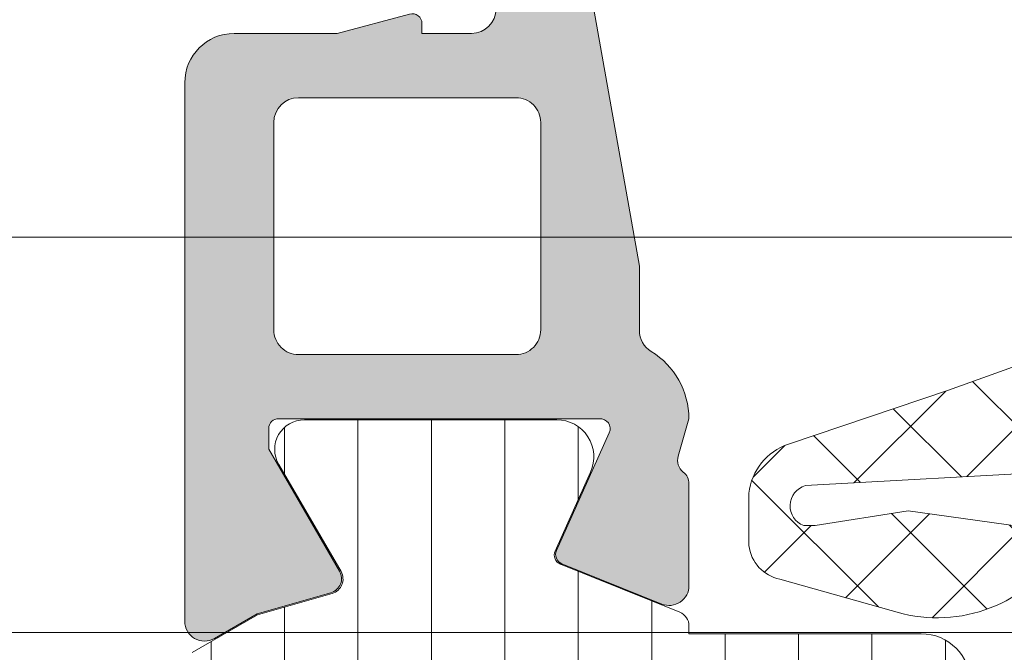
# Model space of a CAD drawing. Header units: millimetres. Extents: x 213386 to 506888, y 183055 to 450952.
# Tile 734 of 1056: x 381215 to 381235, y 342637 to 342650. Entities that reach past the tile are written whole.
import ezdxf

# ---------------------------------------------------------------- set-up
doc = ezdxf.new("R2010")
doc.units = ezdxf.units.MM
doc.layers.add('FASÁDA DETAILNÍ', color=255, linetype='Continuous', lineweight=0)
doc.layers.add('NOVA', color=255, linetype='Continuous', lineweight=0)

# ---------------------------------------------------------------- blocks, each defined once
blk = doc.blocks.new('A$C69D17D4D')
at = {"layer": 'FASÁDA DETAILNÍ'}
h = blk.add_hatch(dxfattribs=at)
h.set_pattern_fill('ANSI37', color=256, scale=0.625, angle=270, style=0)
h.set_pattern_definition([(315, (-16742.49474955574, 24904.81811234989), (1.403165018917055, 1.403165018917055), []), (44.99999999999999, (-16742.49474955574, 24904.81811234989), (-1.403165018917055, 1.403165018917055), [])])
edge = h.paths.add_edge_path()
edge.add_ellipse((-16751.38166507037, 24900.19755051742), major_axis=(-5.039467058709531, 0), ratio=1, start_angle=274.9644612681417, end_angle=330.2082155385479)
edge.add_ellipse((-16755.49474955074, 24902.55235072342), major_axis=(-0.3000000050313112, 0), ratio=1, start_angle=330.207827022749, end_angle=359.9993073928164)
edge.add_line((-16755.79474955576, 24902.5523543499), (-16755.79475255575, 24902.01807034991))
edge.add_ellipse((-16755.49475279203, 24902.01806911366), major_axis=(-0.2999997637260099, 0), ratio=1, start_angle=-0.0002361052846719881, end_angle=90.00004512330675)
edge.add_line((-16755.49475255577, 24901.71806934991), (-16753.94475555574, 24901.71806934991))
edge.add_ellipse((-16753.9447631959, 24901.41805870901), major_axis=(-0.3000106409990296, 0), ratio=1, start_angle=180.0043239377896, end_angle=269.99854088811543, ccw=False)
edge.add_line((-16753.64475255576, 24901.4180813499), (-16753.64474155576, 24900.01809934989))
edge.add_ellipse((-16753.3447517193, 24900.01810218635), major_axis=(-0.2999898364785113, 0), ratio=1, start_angle=0.0005417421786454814, end_angle=89.99964925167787)
edge.add_line((-16753.34475355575, 24899.71811234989), (-16751.64474155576, 24899.71811234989))
edge.add_ellipse((-16751.64474869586, 24900.01812249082), major_axis=(-0.3000101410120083, 0), ratio=1, start_angle=90.00136361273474, end_angle=179.9955805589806)
edge.add_line((-16751.34473855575, 24900.01809934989), (-16751.34474955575, 24901.5819303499))
edge.add_ellipse((-16751.0435904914, 24901.61478737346), major_axis=(-0.3029461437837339, 0), ratio=1, start_angle=-103.48357731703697, end_angle=6.226450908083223, ccw=False)
edge.add_ellipse((-16742.33866736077, 24912.93075169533), major_axis=(-14.0007663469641, 0), ratio=1, start_angle=51.92437992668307, end_angle=74.69826779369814)
edge.add_ellipse((-16746.14538093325, 24898.93851392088), major_axis=(-0.5004721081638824, 0), ratio=1, start_angle=140.1933656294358, end_angle=257.08239147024, ccw=False)
edge.add_line((-16745.76091355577, 24898.61811234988), (-16754.04419255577, 24898.61811234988))
edge.add_ellipse((-16754.04419202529, 24899.11811205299), major_axis=(-0.499999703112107, 0), ratio=1, start_angle=29.99998035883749, end_angle=89.99993921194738, ccw=False)
edge.add_line((-16754.47720455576, 24898.86811234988), (-16754.65041055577, 24899.1681123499))
edge.add_ellipse((-16755.08342308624, 24898.91811264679), major_axis=(-0.4999997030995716, 0), ratio=1, start_angle=209.9999803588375, end_angle=269.9999392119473)
edge.add_line((-16755.08342255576, 24899.4181123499), (-16756.71277055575, 24899.4181123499))
edge.add_ellipse((-16756.71277133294, 24898.41811299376), major_axis=(-0.9999993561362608, 0), ratio=1, start_angle=269.9999554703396, end_angle=329.9496611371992)
edge.add_ellipse((-16763.89715204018, 24902.57443977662), major_axis=(-7.300023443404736, 0), ratio=1, start_angle=101.28555368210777, end_angle=149.9496454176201, ccw=False)
edge.add_ellipse((-16762.08191993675, 24895.51810276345), major_axis=(-0.3999905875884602, 0), ratio=1, start_angle=-69.4981705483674, end_angle=14.852975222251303, ccw=False)
edge.add_ellipse((-16764.45598688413, 24901.86720088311), major_axis=(-6.37844882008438, 0), ratio=1, start_angle=110.5018745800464, end_angle=165.5474022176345)
edge.add_line((-16758.27938755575, 24900.2752743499), (-16757.91580055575, 24901.6859813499))
edge.add_line((-16757.91580055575, 24901.6859813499), (-16757.70568755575, 24902.54868234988))
edge.add_ellipse((-16752.36906483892, 24901.218117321), major_axis=(-5.499995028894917, 0), ratio=1, start_angle=269.9999657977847, end_angle=346.00004503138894, ccw=False)
edge.add_line((-16752.36906155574, 24906.71811234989), (-16739.95103355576, 24906.71811234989))
edge.add_line((-16739.95103355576, 24906.71811234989), (-16738.58797655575, 24906.43049334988))
edge.add_ellipse((-16738.48474394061, 24906.91971968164), major_axis=(-0.499999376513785, 0), ratio=1, start_angle=78.08469922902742, end_angle=139.7162484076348)
edge.add_line((-16738.10331855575, 24906.59643334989), (-16736.52970755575, 24908.45304134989))
edge.add_ellipse((-16735.95756855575, 24907.96811184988), major_axis=(-0.7499997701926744, 0), ratio=1, start_angle=139.716293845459, end_angle=319.71629384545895, ccw=False)
edge.add_line((-16735.38542955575, 24907.48318234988), (-16737.34471555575, 24905.17153834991))
edge.add_ellipse((-16738.10756716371, 24905.81811051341), major_axis=(-0.999999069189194, 0), ratio=1, start_angle=78.08475213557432, end_angle=139.7163013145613, ccw=False)
edge.add_line((-16738.31403155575, 24904.83965734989), (-16740.10756855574, 24905.21811234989))
edge.add_line((-16740.10756855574, 24905.21811234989), (-16751.81776955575, 24905.21811234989))
h = blk.add_hatch(color=256, dxfattribs=at)
edge = h.paths.add_edge_path(flags=16)
edge.add_line((-16734.79489355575, 24899.3218973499), (-16734.79489355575, 24895.1221473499))
edge.add_ellipse((-16735.2948931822, 24895.12214697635), major_axis=(-0.4999996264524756, 0), ratio=1, start_angle=89.99995719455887, end_angle=180.0000428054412, ccw=False)
edge.add_line((-16735.29489355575, 24894.6221473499), (-16739.69491755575, 24894.6221473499))
edge.add_ellipse((-16739.6949179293, 24895.12214697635), major_axis=(-0.4999996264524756, 0), ratio=1, start_angle=-4.2805441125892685e-05, end_angle=90.00004280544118, ccw=False)
edge.add_line((-16740.19491755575, 24895.1221473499), (-16740.19491755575, 24899.32189634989))
edge.add_ellipse((-16739.69491707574, 24899.32189586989), major_axis=(-0.5000004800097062, 0), ratio=1, start_angle=270.00005500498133, end_angle=359.99994499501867, ccw=False)
edge.add_line((-16739.69491755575, 24899.82189634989), (-16735.29489355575, 24899.8218973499))
edge.add_ellipse((-16735.2948931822, 24899.32189772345), major_axis=(-0.4999996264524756, 0), ratio=1, start_angle=179.9999571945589, end_angle=270.0000428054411, ccw=False)
edge = h.paths.add_edge_path()
edge.add_line((-16732.79651255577, 24896.40849334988), (-16733.99627255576, 24903.17149334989))
edge.add_arc((-16735.96552418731, 24902.82214898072), 1.999998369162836, 10.05959013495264, 90.0000392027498)
edge.add_line((-16735.96552555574, 24904.82214734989), (-16740.13049855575, 24904.82214734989))
edge.add_line((-16740.13049855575, 24904.82214734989), (-16741.84828755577, 24904.36186634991))
edge.add_arc((-16741.79652363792, 24904.16868129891), 0.1999999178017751, 105.0000385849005, 179.9999853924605)
edge.add_line((-16741.99652355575, 24904.1686813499), (-16741.99652355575, 24903.72214734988))
edge.add_arc((-16741.49652392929, 24903.72214697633), 0.4999996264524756, 179.9999571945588, 270.0000428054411)
edge.add_line((-16741.49652355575, 24903.22214734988), (-16736.19652355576, 24903.22214734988))
edge.add_arc((-16736.19652318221, 24902.72214772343), 0.4999996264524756, -4.2805441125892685e-05, 90.00004280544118, ccw=False)
edge.add_line((-16735.69652355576, 24902.72214734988), (-16735.69652355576, 24901.62189734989))
edge.add_arc((-16736.19652403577, 24901.6218978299), 0.5000004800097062, 270.00005500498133, 359.99994499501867, ccw=False)
edge.add_line((-16736.19652355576, 24901.12189734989), (-16737.19652355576, 24901.12189734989))
edge.add_line((-16737.19652355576, 24901.12189734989), (-16737.19652355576, 24901.3218973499))
edge.add_arc((-16737.39652369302, 24901.32189705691), 0.2000001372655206, 8.393489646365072e-05, 105.0000053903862)
edge.add_line((-16737.44828755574, 24901.51508234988), (-16738.91567555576, 24901.12189634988))
edge.add_line((-16738.91567555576, 24901.12189634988), (-16740.99652355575, 24901.12189634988))
edge.add_arc((-16740.99652259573, 24900.12189538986), 1.000000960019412, 90.00005500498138, 179.9999449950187)
edge.add_line((-16741.99652355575, 24900.12189634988), (-16741.99652355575, 24889.2223943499))
edge.add_arc((-16741.59652322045, 24889.22239409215), 0.400000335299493, 179.9999630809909, 299.9999168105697)
edge.add_line((-16741.39652355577, 24888.87598334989), (-16740.53367555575, 24889.3741493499))
edge.add_line((-16740.53367555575, 24889.3741493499), (-16739.04151455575, 24889.80201934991))
edge.add_arc((-16739.12420593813, 24890.09039815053), 0.3000003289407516, 286.0000168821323, 390.1792412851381)
edge.add_line((-16738.86486855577, 24890.24121034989), (-16740.29660355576, 24892.70682134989))
edge.add_line((-16740.29660355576, 24892.70682134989), (-16740.29660355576, 24893.12724034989))
edge.add_arc((-16740.10503527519, 24893.13073285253), 0.1916001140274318, 87.47777810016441, 181.0444500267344, ccw=False)
edge.add_line((-16740.09660355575, 24893.32214734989), (-16733.60716455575, 24893.32214734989))
edge.add_arc((-16733.58892680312, 24893.12298081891), 0.1999998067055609, -24.140948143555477, 95.23200451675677, ccw=False)
edge.add_line((-16733.40641855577, 24893.04118434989), (-16734.47473955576, 24890.65749934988))
edge.add_arc((-16734.29223095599, 24890.57570259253), 0.2000002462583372, 155.8590177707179, 248.0262022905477)
edge.add_line((-16734.36706755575, 24890.39023134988), (-16732.34383955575, 24889.57387134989))
edge.add_arc((-16732.19416644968, 24889.9448132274), 0.3999998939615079, 248.0261821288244, 360.0000175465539)
edge.add_line((-16731.79416655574, 24889.9448133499), (-16731.79416555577, 24892.00896034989))
edge.add_arc((-16732.09416519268, 24892.00896121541), 0.2999996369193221, 359.9998346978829, 412.0950865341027)
edge.add_arc((-16731.72555464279, 24892.48238077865), 0.3000002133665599, 164.0001379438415, 232.0953474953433, ccw=False)
edge.add_line((-16732.01393355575, 24892.56507134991), (-16731.79661155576, 24893.32296034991))
edge.add_arc((-16733.39661060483, 24893.32296078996), 1.599999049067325, 359.9999842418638, 418.4076055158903)
edge.add_arc((-16732.29647858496, 24895.11173283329), 0.499999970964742, 180.0015450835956, 238.40766403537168, ccw=False)
edge.add_line((-16732.79647855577, 24895.11171934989), (-16732.79651255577, 24896.40849334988))
h = blk.add_hatch(dxfattribs=at)
h.set_pattern_fill('ANSI37', color=256, scale=0.48, angle=270, style=0)
h.set_pattern_definition([(315, (-16711.99474973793, 24886.81811234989), (1.077630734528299, 1.077630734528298), []), (44.99999999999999, (-16711.99474973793, 24886.81811234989), (-1.077630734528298, 1.077630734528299), [])])
edge = h.paths.add_edge_path(flags=16)
edge.add_line((-16711.33045573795, 24890.21938934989), (-16709.93760173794, 24890.11964534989))
edge.add_arc((-16709.89474424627, 24890.71811226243), 0.599999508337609, 265.9039194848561, 360.0000083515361)
edge.add_arc((-16709.89474424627, 24890.71811243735), 0.5999995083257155, 359.9999916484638, 454.0960805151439)
edge.add_line((-16709.93760173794, 24891.31657934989), (-16711.33045573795, 24891.21683534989))
edge.add_arc((-16711.29474126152, 24890.71811234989), 0.5000001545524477, 94.09606439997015, 265.9039356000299)
edge = h.paths.add_edge_path(flags=16)
edge.add_arc((-16714.49474936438, 24892.31810897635), 0.4999996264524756, 269.9999571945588, 360.0000428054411)
edge.add_line((-16713.99474973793, 24892.3181093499), (-16713.99474973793, 24895.9117943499))
edge.add_arc((-16714.49475007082, 24895.91179436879), 0.5000003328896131, 359.9999978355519, 473.2180266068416)
edge.add_line((-16714.69186573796, 24896.37130034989), (-16721.02296773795, 24893.6554223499))
edge.add_arc((-16720.82585181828, 24893.19591700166), 0.4999998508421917, 113.2180817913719, 182.5001106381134)
edge.add_line((-16721.32537573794, 24893.17410634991), (-16721.28704973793, 24892.29629934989))
edge.add_arc((-16720.7875261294, 24892.31810883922), 0.499999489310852, 182.4999791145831, 270.0000448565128)
edge.add_line((-16720.78752573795, 24891.8181093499), (-16714.49474973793, 24891.8181093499))
edge = h.paths.add_edge_path(flags=16)
edge.add_line((-16719.90291173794, 24866.7641903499), (-16711.00605873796, 24862.61552034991))
edge.add_arc((-16710.79474960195, 24863.06867409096), 0.4999998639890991, 244.9999920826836, 360.0000296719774)
edge.add_line((-16710.29474973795, 24863.0686743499), (-16710.29474973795, 24872.41810934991))
edge.add_arc((-16710.7947493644, 24872.41810972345), 0.4999996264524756, 359.9999571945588, 450.0000428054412)
edge.add_line((-16710.79474973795, 24872.91810934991), (-16719.91867273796, 24872.91810934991))
edge.add_arc((-16719.91867257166, 24872.41810928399), 0.5000000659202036, 90.00001905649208, 182.5000272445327)
edge.add_line((-16720.41819673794, 24872.3962993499), (-16720.19112673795, 24867.19553534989))
edge.add_arc((-16719.69160133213, 24867.2173450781), 0.5000012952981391, 182.4999974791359, 244.9999080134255)
edge = h.paths.add_edge_path(flags=16)
edge.add_arc((-16710.7947493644, 24875.61810897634), 0.4999996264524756, 269.9999571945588, 360.0000428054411)
edge.add_line((-16710.29474973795, 24875.61810934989), (-16710.29474973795, 24882.8181093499))
edge.add_arc((-16710.7947493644, 24882.81810972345), 0.4999996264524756, 359.9999571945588, 450.0000428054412)
edge.add_line((-16710.79474973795, 24883.3181093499), (-16711.99474973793, 24883.3181093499))
edge.add_arc((-16711.99475123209, 24885.31810785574), 1.999998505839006, 179.9999571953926, 270.00004280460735, ccw=False)
edge.add_line((-16713.99474973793, 24885.3181093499), (-16713.99474973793, 24889.11810934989))
edge.add_arc((-16714.49474936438, 24889.11810972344), 0.4999996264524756, 359.9999571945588, 450.0000428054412)
edge.add_line((-16714.49474973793, 24889.61810934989), (-16720.64781073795, 24889.61810934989))
edge.add_arc((-16720.64781057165, 24889.11810928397), 0.5000000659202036, 90.00001905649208, 182.5000272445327)
edge.add_line((-16721.14733473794, 24889.09629934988), (-16720.90719973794, 24883.59629934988))
edge.add_arc((-16720.4076761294, 24883.6181088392), 0.499999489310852, 182.4999791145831, 270.0000448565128)
edge.add_line((-16720.40767573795, 24883.11810934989), (-16715.09474973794, 24883.11810934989))
edge.add_arc((-16715.09474973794, 24882.01810934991), 1.099999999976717, -90, 90, ccw=False)
edge.add_line((-16715.09474973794, 24880.91810934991), (-16720.26796073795, 24880.91810934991))
edge.add_arc((-16720.26796057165, 24880.41810928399), 0.5000000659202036, 90.00001905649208, 182.5000272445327)
edge.add_line((-16720.76748473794, 24880.3962993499), (-16720.55791173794, 24875.59629934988))
edge.add_arc((-16720.0583881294, 24875.6181088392), 0.499999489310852, 182.4999791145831, 270.0000448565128)
edge.add_line((-16720.05838773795, 24875.11810934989), (-16710.79474973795, 24875.11810934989))
edge = h.paths.add_edge_path()
edge.add_line((-16712.18120673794, 24860.4050563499), (-16720.96907273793, 24864.50290534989))
edge.add_ellipse((-16719.70121524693, 24867.22183071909), major_axis=(-3.000002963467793, 0), ratio=1, start_angle=2.500058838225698, end_angle=64.99996937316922, ccw=False)
edge.add_line((-16722.69836273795, 24867.0909693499), (-16722.72669673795, 24867.7399193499))
edge.add_ellipse((-16723.22622034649, 24867.71810986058), major_axis=(-0.499999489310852, 0), ratio=1, start_angle=182.4999791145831, end_angle=270.0000448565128)
edge.add_line((-16723.22622073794, 24868.21810934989), (-16724.19474973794, 24868.21810934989))
edge.add_ellipse((-16724.19474981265, 24868.31810927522), major_axis=(-0.09999992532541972, 0), ratio=1, start_angle=-4.278876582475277e-05, end_angle=90.00004280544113, ccw=False)
edge.add_line((-16724.29474973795, 24868.3181093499), (-16724.29474973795, 24868.91810934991))
edge.add_ellipse((-16724.19474981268, 24868.91810942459), major_axis=(-0.09999992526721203, 0), ratio=1, start_angle=-90.00004282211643, end_angle=4.278876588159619e-05, ccw=False)
edge.add_line((-16724.19474973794, 24869.01810934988), (-16723.29171173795, 24869.01810934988))
edge.add_ellipse((-16723.29171190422, 24869.51810941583), major_axis=(-0.5000000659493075, 0), ratio=1, start_angle=90.00001905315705, end_angle=182.5000272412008)
edge.add_line((-16722.79218773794, 24869.53991934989), (-16723.18602573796, 24878.44021334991))
edge.add_ellipse((-16723.68553701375, 24878.41810924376), major_axis=(-0.5000001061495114, 0), ratio=1, start_angle=182.5337692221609, end_angle=270.0000829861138)
edge.add_line((-16723.68553773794, 24878.91810934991), (-16724.29474973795, 24878.91810934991))
edge.add_ellipse((-16724.29474981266, 24879.0181092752), major_axis=(-0.09999992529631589, 0), ratio=1, start_angle=-4.278876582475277e-05, end_angle=90.00004280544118, ccw=False)
edge.add_line((-16724.39474973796, 24879.01810934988), (-16724.39474973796, 24879.61810934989))
edge.add_ellipse((-16724.29474981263, 24879.61810942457), major_axis=(-0.0999999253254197, 0), ratio=1, start_angle=-90.00004278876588, end_angle=4.278876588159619e-05, ccw=False)
edge.add_line((-16724.29474973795, 24879.71810934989), (-16723.76518773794, 24879.71810934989))
edge.add_ellipse((-16723.7651874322, 24880.21810984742), major_axis=(-0.5000004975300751, 0), ratio=1, start_angle=89.99996496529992, end_angle=182.5336979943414)
edge.add_line((-16723.26567573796, 24880.2402133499), (-16723.77633173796, 24891.7804383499))
edge.add_ellipse((-16724.27585633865, 24891.75862881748), major_axis=(-0.5000004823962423, 0), ratio=1, start_angle=182.4999790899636, end_angle=273.2170573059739)
edge.add_line((-16724.30391573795, 24892.2578413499), (-16729.43765873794, 24891.96927834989))
edge.add_ellipse((-16729.32210331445, 24891.55886034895), major_axis=(-0.4263754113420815, 0), ratio=1, start_angle=-74.27514553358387, end_angle=69.24102763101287)
edge.add_line((-16729.47322673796, 24891.16016534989), (-16729.24062373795, 24891.16140534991))
edge.add_line((-16729.24062373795, 24891.16140534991), (-16727.35804473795, 24891.45954334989))
edge.add_line((-16727.35804473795, 24891.45954334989), (-16724.50875973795, 24891.05911734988))
edge.add_ellipse((-16724.55051033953, 24890.76203675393), major_axis=(-0.2999999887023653, 0), ratio=1, start_angle=145.4022536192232, end_angle=262.00025595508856, ccw=False)
edge.add_ellipse((-16726.77308142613, 24892.29515014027), major_axis=(-3.000047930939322, 0), ratio=1, start_angle=71.99157541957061, end_angle=145.4023587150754, ccw=False)
edge.add_line((-16727.70056673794, 24889.44207134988), (-16729.95545773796, 24890.07564734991))
edge.add_ellipse((-16729.79452819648, 24890.85085985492), major_axis=(-0.7917403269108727, 0), ratio=1, start_angle=6.798346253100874, end_angle=78.27231020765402, ccw=False)
edge.add_line((-16730.58070173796, 24890.75713734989), (-16730.58192273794, 24891.81534734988))
edge.add_ellipse((-16729.40283651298, 24891.68622310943), major_axis=(-1.186135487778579, 0), ratio=1, start_angle=288.6555764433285, end_angle=353.7503218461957, ccw=False)
edge.add_line((-16729.78225573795, 24892.8100373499), (-16726.54091573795, 24893.90437034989))
edge.add_line((-16726.54091573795, 24893.90437034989), (-16718.49112073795, 24896.7941483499))
edge.add_line((-16718.49112073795, 24896.7941483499), (-16708.59324373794, 24901.12695734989))
edge.add_ellipse((-16708.39497367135, 24900.66794836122), major_axis=(-0.5000002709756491, 0), ratio=1, start_angle=180.0665763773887, end_angle=293.36204948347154, ccw=False)
edge.add_line((-16707.89497373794, 24900.6685293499), (-16707.89433873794, 24900.12182834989))
edge.add_ellipse((-16708.39433884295, 24900.12124807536), major_axis=(-0.5000004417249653, 0), ratio=1, start_angle=113.92082453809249, end_angle=180.0664945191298, ccw=False)
edge.add_line((-16708.19160173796, 24899.6641943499), (-16711.39560473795, 24898.26243834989))
edge.add_ellipse((-16710.99475040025, 24897.34629727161), major_axis=(-0.999999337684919, 0), ratio=1, start_angle=-66.36838527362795, end_angle=5.281060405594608e-05)
edge.add_line((-16711.99474973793, 24897.34629634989), (-16711.99474973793, 24892.11835434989))
edge.add_line((-16711.99474973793, 24892.11835434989), (-16710.19527073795, 24892.11834534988))
edge.add_line((-16710.19527073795, 24892.11834534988), (-16710.05732873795, 24892.63314634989))
edge.add_ellipse((-16709.78017471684, 24892.5183810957), major_axis=(-0.2999756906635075, 0), ratio=1, start_angle=247.4964333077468, end_angle=337.50629974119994, ccw=False)
edge.add_line((-16709.66536173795, 24892.79551534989), (-16708.39523473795, 24891.94634834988))
edge.add_ellipse((-16708.89495550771, 24891.08048416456), major_axis=(-0.9997207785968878, 0), ratio=1, start_angle=179.9923881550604, end_angle=240.00923930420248, ccw=False)
edge.add_line((-16707.89523473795, 24891.0803513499), (-16707.89526573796, 24890.3559903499))
edge.add_ellipse((-16708.89500357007, 24890.35619840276), major_axis=(-0.9997378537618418, 0), ratio=1, start_angle=119.99132494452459, end_angle=179.9880763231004, ccw=False)
edge.add_line((-16708.39526573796, 24889.4903243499), (-16709.66536173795, 24888.64115734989))
edge.add_ellipse((-16709.78017362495, 24888.91830484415), major_axis=(-0.2999875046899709, 0), ratio=1, start_angle=22.498603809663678, end_angle=112.5024061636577, ccw=False)
edge.add_line((-16710.05732873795, 24888.80351134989), (-16710.19530073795, 24889.3183273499))
edge.add_line((-16710.19530073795, 24889.3183273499), (-16711.99474973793, 24889.3183353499))
edge.add_line((-16711.99474973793, 24889.3183353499), (-16711.99474973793, 24886.11810834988))
edge.add_ellipse((-16711.69474996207, 24886.11810812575), major_axis=(-0.2999997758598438, 0), ratio=1, start_angle=-4.280544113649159e-05, end_angle=90.00004280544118)
edge.add_line((-16711.69474973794, 24885.81810834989), (-16708.39475373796, 24885.81810834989))
edge.add_ellipse((-16708.39475336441, 24885.31810872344), major_axis=(-0.4999996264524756, 0), ratio=1, start_angle=179.9999571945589, end_angle=270.0000428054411, ccw=False)
edge.add_line((-16707.89475373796, 24885.31810834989), (-16707.89475373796, 24858.4204863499))
edge.add_line((-16707.89475373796, 24858.4204863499), (-16709.44514573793, 24857.52536834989))
edge.add_ellipse((-16709.69514582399, 24857.95838090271), major_axis=(-0.4999999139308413, 0), ratio=1, start_angle=6.334934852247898e-05, end_angle=120.00001708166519, ccw=False)
edge.add_line((-16710.19514573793, 24857.95838034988), (-16711.89251673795, 24857.95838034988))
edge.add_line((-16711.89251673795, 24857.95838034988), (-16711.89251673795, 24859.95190234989))
edge.add_ellipse((-16712.39251699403, 24859.95190269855), major_axis=(-0.5000002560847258, 0), ratio=1, start_angle=179.9999600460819, end_angle=244.9998714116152)
h = blk.add_hatch(dxfattribs=at)
h.set_pattern_fill('ANSI37', color=256, scale=0.48, angle=270, style=0)
h.set_pattern_definition([(315, (-16711.99474955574, 24886.81811234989), (1.077630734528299, 1.077630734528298), []), (44.99999999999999, (-16711.99474955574, 24886.81811234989), (-1.077630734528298, 1.077630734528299), [])])
edge = h.paths.add_edge_path(flags=16)
edge.add_line((-16711.33045555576, 24890.21938934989), (-16709.93760155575, 24890.11964534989))
edge.add_arc((-16709.89474406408, 24890.71811226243), 0.599999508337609, 265.9039194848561, 360.0000083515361)
edge.add_arc((-16709.89474406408, 24890.71811243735), 0.5999995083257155, 359.9999916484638, 454.0960805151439)
edge.add_line((-16709.93760155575, 24891.31657934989), (-16711.33045555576, 24891.21683534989))
edge.add_arc((-16711.29474107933, 24890.71811234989), 0.5000001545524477, 94.09606439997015, 265.9039356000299)
edge = h.paths.add_edge_path(flags=16)
edge.add_arc((-16714.49474918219, 24892.31810897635), 0.4999996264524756, 269.9999571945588, 360.0000428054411)
edge.add_line((-16713.99474955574, 24892.3181093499), (-16713.99474955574, 24895.9117943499))
edge.add_arc((-16714.49474988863, 24895.91179436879), 0.5000003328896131, 359.9999978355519, 473.2180266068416)
edge.add_line((-16714.69186555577, 24896.37130034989), (-16721.02296755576, 24893.6554223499))
edge.add_arc((-16720.82585163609, 24893.19591700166), 0.4999998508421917, 113.2180817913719, 182.5001106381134)
edge.add_line((-16721.32537555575, 24893.17410634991), (-16721.28704955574, 24892.29629934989))
edge.add_arc((-16720.78752594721, 24892.31810883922), 0.499999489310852, 182.4999791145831, 270.0000448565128)
edge.add_line((-16720.78752555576, 24891.8181093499), (-16714.49474955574, 24891.8181093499))
edge = h.paths.add_edge_path(flags=16)
edge.add_line((-16719.90291155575, 24866.7641903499), (-16711.00605855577, 24862.61552034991))
edge.add_arc((-16710.79474941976, 24863.06867409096), 0.4999998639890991, 244.9999920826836, 360.0000296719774)
edge.add_line((-16710.29474955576, 24863.0686743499), (-16710.29474955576, 24872.41810934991))
edge.add_arc((-16710.79474918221, 24872.41810972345), 0.4999996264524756, 359.9999571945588, 450.0000428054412)
edge.add_line((-16710.79474955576, 24872.91810934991), (-16719.91867255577, 24872.91810934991))
edge.add_arc((-16719.91867238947, 24872.41810928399), 0.5000000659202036, 90.00001905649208, 182.5000272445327)
edge.add_line((-16720.41819655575, 24872.3962993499), (-16720.19112655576, 24867.19553534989))
edge.add_arc((-16719.69160114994, 24867.2173450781), 0.5000012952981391, 182.4999974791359, 244.9999080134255)
edge = h.paths.add_edge_path(flags=16)
edge.add_arc((-16710.79474918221, 24875.61810897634), 0.4999996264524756, 269.9999571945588, 360.0000428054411)
edge.add_line((-16710.29474955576, 24875.61810934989), (-16710.29474955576, 24882.8181093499))
edge.add_arc((-16710.79474918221, 24882.81810972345), 0.4999996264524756, 359.9999571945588, 450.0000428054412)
edge.add_line((-16710.79474955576, 24883.3181093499), (-16711.99474955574, 24883.3181093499))
edge.add_arc((-16711.9947510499, 24885.31810785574), 1.999998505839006, 179.9999571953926, 270.00004280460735, ccw=False)
edge.add_line((-16713.99474955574, 24885.3181093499), (-16713.99474955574, 24889.11810934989))
edge.add_arc((-16714.49474918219, 24889.11810972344), 0.4999996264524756, 359.9999571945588, 450.0000428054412)
edge.add_line((-16714.49474955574, 24889.61810934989), (-16720.64781055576, 24889.61810934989))
edge.add_arc((-16720.64781038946, 24889.11810928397), 0.5000000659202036, 90.00001905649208, 182.5000272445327)
edge.add_line((-16721.14733455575, 24889.09629934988), (-16720.90719955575, 24883.59629934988))
edge.add_arc((-16720.40767594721, 24883.6181088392), 0.499999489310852, 182.4999791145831, 270.0000448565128)
edge.add_line((-16720.40767555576, 24883.11810934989), (-16715.09474955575, 24883.11810934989))
edge.add_arc((-16715.09474955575, 24882.01810934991), 1.099999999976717, -90, 90, ccw=False)
edge.add_line((-16715.09474955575, 24880.91810934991), (-16720.26796055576, 24880.91810934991))
edge.add_arc((-16720.26796038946, 24880.41810928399), 0.5000000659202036, 90.00001905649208, 182.5000272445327)
edge.add_line((-16720.76748455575, 24880.3962993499), (-16720.55791155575, 24875.59629934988))
edge.add_arc((-16720.05838794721, 24875.6181088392), 0.499999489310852, 182.4999791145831, 270.0000448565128)
edge.add_line((-16720.05838755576, 24875.11810934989), (-16710.79474955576, 24875.11810934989))
edge = h.paths.add_edge_path()
edge.add_line((-16712.18120655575, 24860.4050563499), (-16720.96907255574, 24864.50290534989))
edge.add_ellipse((-16719.70121506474, 24867.22183071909), major_axis=(-3.000002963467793, 0), ratio=1, start_angle=2.500058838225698, end_angle=64.99996937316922, ccw=False)
edge.add_line((-16722.69836255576, 24867.0909693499), (-16722.72669655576, 24867.7399193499))
edge.add_ellipse((-16723.2262201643, 24867.71810986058), major_axis=(-0.499999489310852, 0), ratio=1, start_angle=182.4999791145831, end_angle=270.0000448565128)
edge.add_line((-16723.22622055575, 24868.21810934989), (-16724.19474955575, 24868.21810934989))
edge.add_ellipse((-16724.19474963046, 24868.31810927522), major_axis=(-0.09999992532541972, 0), ratio=1, start_angle=-4.278876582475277e-05, end_angle=90.00004280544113, ccw=False)
edge.add_line((-16724.29474955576, 24868.3181093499), (-16724.29474955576, 24868.91810934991))
edge.add_ellipse((-16724.19474963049, 24868.91810942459), major_axis=(-0.09999992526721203, 0), ratio=1, start_angle=-90.00004282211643, end_angle=4.278876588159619e-05, ccw=False)
edge.add_line((-16724.19474955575, 24869.01810934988), (-16723.29171155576, 24869.01810934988))
edge.add_ellipse((-16723.29171172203, 24869.51810941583), major_axis=(-0.5000000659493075, 0), ratio=1, start_angle=90.00001905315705, end_angle=182.5000272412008)
edge.add_line((-16722.79218755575, 24869.53991934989), (-16723.18602555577, 24878.44021334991))
edge.add_ellipse((-16723.68553683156, 24878.41810924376), major_axis=(-0.5000001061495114, 0), ratio=1, start_angle=182.5337692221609, end_angle=270.0000829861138)
edge.add_line((-16723.68553755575, 24878.91810934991), (-16724.29474955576, 24878.91810934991))
edge.add_ellipse((-16724.29474963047, 24879.0181092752), major_axis=(-0.09999992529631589, 0), ratio=1, start_angle=-4.278876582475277e-05, end_angle=90.00004280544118, ccw=False)
edge.add_line((-16724.39474955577, 24879.01810934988), (-16724.39474955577, 24879.61810934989))
edge.add_ellipse((-16724.29474963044, 24879.61810942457), major_axis=(-0.0999999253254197, 0), ratio=1, start_angle=-90.00004278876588, end_angle=4.278876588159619e-05, ccw=False)
edge.add_line((-16724.29474955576, 24879.71810934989), (-16723.76518755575, 24879.71810934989))
edge.add_ellipse((-16723.76518725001, 24880.21810984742), major_axis=(-0.5000004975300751, 0), ratio=1, start_angle=89.99996496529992, end_angle=182.5336979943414)
edge.add_line((-16723.26567555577, 24880.2402133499), (-16723.77633155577, 24891.7804383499))
edge.add_ellipse((-16724.27585615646, 24891.75862881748), major_axis=(-0.5000004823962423, 0), ratio=1, start_angle=182.4999790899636, end_angle=273.2170573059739)
edge.add_line((-16724.30391555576, 24892.2578413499), (-16729.43765855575, 24891.96927834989))
edge.add_ellipse((-16729.32210313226, 24891.55886034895), major_axis=(-0.4263754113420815, 0), ratio=1, start_angle=-74.27514553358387, end_angle=69.24102763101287)
edge.add_line((-16729.47322655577, 24891.16016534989), (-16729.24062355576, 24891.16140534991))
edge.add_line((-16729.24062355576, 24891.16140534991), (-16727.35804455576, 24891.45954334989))
edge.add_line((-16727.35804455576, 24891.45954334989), (-16724.50875955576, 24891.05911734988))
edge.add_ellipse((-16724.55051015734, 24890.76203675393), major_axis=(-0.2999999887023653, 0), ratio=1, start_angle=145.4022536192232, end_angle=262.00025595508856, ccw=False)
edge.add_ellipse((-16726.77308124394, 24892.29515014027), major_axis=(-3.000047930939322, 0), ratio=1, start_angle=71.99157541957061, end_angle=145.4023587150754, ccw=False)
edge.add_line((-16727.70056655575, 24889.44207134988), (-16729.95545755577, 24890.07564734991))
edge.add_ellipse((-16729.79452801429, 24890.85085985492), major_axis=(-0.7917403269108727, 0), ratio=1, start_angle=6.798346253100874, end_angle=78.27231020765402, ccw=False)
edge.add_line((-16730.58070155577, 24890.75713734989), (-16730.58192255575, 24891.81534734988))
edge.add_ellipse((-16729.40283633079, 24891.68622310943), major_axis=(-1.186135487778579, 0), ratio=1, start_angle=288.6555764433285, end_angle=353.7503218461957, ccw=False)
edge.add_line((-16729.78225555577, 24892.8100373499), (-16726.54091555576, 24893.90437034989))
edge.add_line((-16726.54091555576, 24893.90437034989), (-16718.49112055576, 24896.7941483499))
edge.add_line((-16718.49112055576, 24896.7941483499), (-16708.59324355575, 24901.12695734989))
edge.add_ellipse((-16708.39497348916, 24900.66794836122), major_axis=(-0.5000002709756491, 0), ratio=1, start_angle=180.0665763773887, end_angle=293.36204948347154, ccw=False)
edge.add_line((-16707.89497355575, 24900.6685293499), (-16707.89433855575, 24900.12182834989))
edge.add_ellipse((-16708.39433866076, 24900.12124807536), major_axis=(-0.5000004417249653, 0), ratio=1, start_angle=113.92082453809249, end_angle=180.0664945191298, ccw=False)
edge.add_line((-16708.19160155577, 24899.6641943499), (-16711.39560455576, 24898.26243834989))
edge.add_ellipse((-16710.99475021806, 24897.34629727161), major_axis=(-0.999999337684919, 0), ratio=1, start_angle=-66.36838527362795, end_angle=5.281060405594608e-05)
edge.add_line((-16711.99474955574, 24897.34629634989), (-16711.99474955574, 24892.11835434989))
edge.add_line((-16711.99474955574, 24892.11835434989), (-16710.19527055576, 24892.11834534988))
edge.add_line((-16710.19527055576, 24892.11834534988), (-16710.05732855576, 24892.63314634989))
edge.add_ellipse((-16709.78017453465, 24892.5183810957), major_axis=(-0.2999756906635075, 0), ratio=1, start_angle=247.4964333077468, end_angle=337.50629974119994, ccw=False)
edge.add_line((-16709.66536155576, 24892.79551534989), (-16708.39523455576, 24891.94634834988))
edge.add_ellipse((-16708.89495532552, 24891.08048416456), major_axis=(-0.9997207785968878, 0), ratio=1, start_angle=179.9923881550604, end_angle=240.00923930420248, ccw=False)
edge.add_line((-16707.89523455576, 24891.0803513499), (-16707.89526555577, 24890.3559903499))
edge.add_ellipse((-16708.89500338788, 24890.35619840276), major_axis=(-0.9997378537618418, 0), ratio=1, start_angle=119.99132494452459, end_angle=179.9880763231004, ccw=False)
edge.add_line((-16708.39526555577, 24889.4903243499), (-16709.66536155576, 24888.64115734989))
edge.add_ellipse((-16709.78017344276, 24888.91830484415), major_axis=(-0.2999875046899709, 0), ratio=1, start_angle=22.498603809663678, end_angle=112.5024061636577, ccw=False)
edge.add_line((-16710.05732855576, 24888.80351134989), (-16710.19530055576, 24889.3183273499))
edge.add_line((-16710.19530055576, 24889.3183273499), (-16711.99474955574, 24889.3183353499))
edge.add_line((-16711.99474955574, 24889.3183353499), (-16711.99474955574, 24886.11810834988))
edge.add_ellipse((-16711.69474977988, 24886.11810812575), major_axis=(-0.2999997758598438, 0), ratio=1, start_angle=-4.280544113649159e-05, end_angle=90.00004280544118)
edge.add_line((-16711.69474955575, 24885.81810834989), (-16708.39475355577, 24885.81810834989))
edge.add_ellipse((-16708.39475318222, 24885.31810872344), major_axis=(-0.4999996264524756, 0), ratio=1, start_angle=179.9999571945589, end_angle=270.0000428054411, ccw=False)
edge.add_line((-16707.89475355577, 24885.31810834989), (-16707.89475355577, 24858.4204863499))
edge.add_line((-16707.89475355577, 24858.4204863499), (-16709.44514555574, 24857.52536834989))
edge.add_ellipse((-16709.6951456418, 24857.95838090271), major_axis=(-0.4999999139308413, 0), ratio=1, start_angle=6.334934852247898e-05, end_angle=120.00001708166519, ccw=False)
edge.add_line((-16710.19514555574, 24857.95838034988), (-16711.89251655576, 24857.95838034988))
edge.add_line((-16711.89251655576, 24857.95838034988), (-16711.89251655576, 24859.95190234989))
edge.add_ellipse((-16712.39251681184, 24859.95190269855), major_axis=(-0.5000002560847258, 0), ratio=1, start_angle=179.9999600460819, end_angle=244.9998714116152)
h = blk.add_hatch(dxfattribs=at)
h.set_pattern_fill('ANSI31', color=256, scale=0.468, angle=225, style=0)
h.set_pattern_definition([(270, (-16741.99474955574, 24904.81811234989), (1.4859, -5.150371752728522e-16), [])])
edge = h.paths.add_edge_path(flags=16)
edge.add_line((-16739.64664955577, 24886.7296343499), (-16737.42393955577, 24888.01299634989))
edge.add_ellipse((-16736.42406717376, 24886.28127138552), major_axis=(-1.999654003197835, 0), ratio=1, start_angle=240.0000457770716, end_angle=300.00150144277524, ccw=False)
edge.add_line((-16735.42424155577, 24888.01302334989), (-16734.29472355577, 24887.36089534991))
edge.add_ellipse((-16735.79472668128, 24884.76281514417), major_axis=(-3.000005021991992, 0), ratio=1, start_angle=196.0000547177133, end_angle=239.9999864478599, ccw=False)
edge.add_line((-16732.91093755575, 24885.5897313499), (-16731.85828955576, 24881.91870934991))
edge.add_ellipse((-16732.33892058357, 24881.78089055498), major_axis=(-0.5000002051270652, 0), ratio=1, start_angle=89.99920104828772, end_angle=196.0000072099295, ccw=False)
edge.add_line((-16732.33892755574, 24881.28089034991), (-16739.89668055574, 24881.2810003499))
edge.add_ellipse((-16739.89667072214, 24881.78100018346), major_axis=(-0.4999998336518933, 0), ratio=1, start_angle=-0.0008212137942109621, end_angle=89.99887315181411, ccw=False)
edge.add_line((-16740.39667055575, 24881.7810073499), (-16740.39661455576, 24885.4306563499))
edge.add_ellipse((-16738.8966153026, 24885.43061688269), major_axis=(-1.499999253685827, 0), ratio=1, start_angle=300.0015272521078, end_angle=359.9984924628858, ccw=False)
edge = h.paths.add_edge_path(flags=16)
edge.add_line((-16739.89669855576, 24879.68099834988), (-16731.59336855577, 24879.6808713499))
edge.add_ellipse((-16731.59337681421, 24879.18087106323), major_axis=(-0.5000002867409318, 0), ratio=1, start_angle=195.9999439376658, end_angle=269.99905365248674, ccw=False)
edge.add_line((-16731.11274555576, 24879.31868934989), (-16729.40581855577, 24873.36592734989))
edge.add_ellipse((-16729.8864492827, 24873.22810832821), major_axis=(-0.4999999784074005, 0), ratio=1, start_angle=89.9990519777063, end_angle=196.0000416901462, ccw=False)
edge.add_line((-16729.88645755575, 24872.7281083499), (-16739.89681155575, 24872.72827834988))
edge.add_ellipse((-16739.89679936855, 24873.22827853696), major_axis=(-0.5000001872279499, 0), ratio=1, start_angle=-0.0008952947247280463, end_angle=89.99860345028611, ccw=False)
edge.add_line((-16740.39679955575, 24873.22828634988), (-16740.39670955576, 24879.18100634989))
edge.add_ellipse((-16739.89670928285, 24879.180998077), major_axis=(-0.5000002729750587, 0), ratio=1, start_angle=269.9987707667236, end_angle=359.99905199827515, ccw=False)
edge = h.paths.add_edge_path(flags=16)
edge.add_line((-16729.34766255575, 24865.36397434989), (-16732.52405255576, 24863.53008534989))
edge.add_ellipse((-16734.02405241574, 24866.12816509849), major_axis=(-3.000002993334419, 0), ratio=1, start_angle=59.99850824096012, end_angle=119.999963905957, ccw=False)
edge.add_line((-16735.52412155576, 24863.53012534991), (-16739.64700455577, 24865.9106203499))
edge.add_ellipse((-16738.89696889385, 24867.20963863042), major_axis=(-1.500000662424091, 0), ratio=1, start_angle=-0.0015171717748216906, end_angle=59.99844168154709, ccw=False)
edge.add_line((-16740.39696955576, 24867.2096783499), (-16740.39687855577, 24870.62829234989))
edge.add_ellipse((-16739.89687907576, 24870.62827886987), major_axis=(-0.4999994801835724, 0), ratio=1, start_angle=269.9985653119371, end_angle=359.9984553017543, ccw=False)
edge.add_line((-16739.89686655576, 24871.1282783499), (-16729.59755155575, 24871.12809734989))
edge.add_ellipse((-16729.59756989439, 24870.1280970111), major_axis=(-1.000000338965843, 0), ratio=1, start_angle=179.9984724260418, end_angle=269.99894927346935, ccw=False)
edge.add_line((-16728.59756955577, 24870.12807034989), (-16728.59766255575, 24866.66297234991))
edge.add_ellipse((-16730.09766269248, 24866.66301253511), major_axis=(-1.500000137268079, 0), ratio=1, start_angle=120.0000030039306, end_angle=179.9984650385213, ccw=False)
edge = h.paths.add_edge_path()
edge.add_line((-16726.99779455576, 24863.51616834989), (-16726.99757255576, 24870.06923134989))
edge.add_arc((-16731.99757025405, 24870.06939821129), 4.999997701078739, 359.9980879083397, 376.0000237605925)
edge.add_line((-16727.19126455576, 24871.44758634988), (-16731.45987555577, 24886.33400434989))
edge.add_arc((-16730.9792452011, 24886.4718228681), 0.4999994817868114, 89.99992604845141, 195.9999979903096, ccw=False)
edge.add_line((-16730.97924455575, 24886.97182234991), (-16727.09587055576, 24886.97182234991))
edge.add_arc((-16727.09585055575, 24887.97182234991), 1.0000000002, 269.998854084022, 449.998854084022)
edge.add_line((-16727.09583055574, 24888.97182234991), (-16731.79416655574, 24888.97201034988))
edge.add_line((-16731.79416655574, 24888.97201034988), (-16731.79416655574, 24889.12806234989))
edge.add_arc((-16732.09416654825, 24889.12806292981), 0.2999999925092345, 359.999889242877, 428.0261541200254)
edge.add_line((-16731.98191155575, 24889.40626934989), (-16734.39381355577, 24890.37945634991))
edge.add_arc((-16734.31897695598, 24890.56492759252), 0.2000002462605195, 155.8590177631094, 248.0262022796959, ccw=False)
edge.add_line((-16734.50148555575, 24890.64672434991), (-16733.78498555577, 24892.24540934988))
edge.add_arc((-16734.46939131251, 24892.55214761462), 0.7499997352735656, 335.8589415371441, 450.0000185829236)
edge.add_line((-16734.46939155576, 24893.3021473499), (-16739.57694055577, 24893.3021473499))
edge.add_arc((-16739.57694042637, 24892.7021475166), 0.5999998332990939, 90.00001235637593, 210.1429248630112)
edge.add_line((-16740.09580555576, 24892.40085234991), (-16738.83458955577, 24890.22889534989))
edge.add_arc((-16739.09402220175, 24890.07824707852), 0.300000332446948, -73.99993093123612, 30.143030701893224, ccw=False)
edge.add_line((-16739.01133055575, 24889.78986834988), (-16740.52580255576, 24889.3556013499))
edge.add_line((-16740.52580255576, 24889.3556013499), (-16741.84657455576, 24888.5930533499))
edge.add_arc((-16741.69657381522, 24888.3332462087), 0.2999999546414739, 120.000168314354, 182.4633047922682)
edge.add_line((-16741.99629655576, 24888.3203523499), (-16741.99629655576, 24864.33069834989))
edge.add_arc((-16741.69696083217, 24864.31074367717), 0.3000001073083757, 176.1861237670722, 239.9998522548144)
edge.add_line((-16741.84696155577, 24864.0509363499), (-16740.52615555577, 24863.28836834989))
edge.add_line((-16740.52615555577, 24863.28836834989), (-16739.01168455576, 24862.85410134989))
edge.add_arc((-16739.09437570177, 24862.56572223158), 0.3000005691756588, -30.142918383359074, 74.00004323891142, ccw=False)
edge.add_line((-16738.83494255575, 24862.4150743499), (-16740.09615855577, 24860.2431183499))
edge.add_arc((-16739.57729313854, 24859.94182268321), 0.6000003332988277, 149.8570476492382, 269.9999601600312)
edge.add_line((-16739.57729355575, 24859.3418223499), (-16729.67369355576, 24859.3418223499))
edge.add_arc((-16729.6736928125, 24860.09182240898), 0.7500000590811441, 269.9999432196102, 384.1410202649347)
edge.add_line((-16728.98928655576, 24860.39856034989), (-16729.70578655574, 24861.99724534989))
edge.add_arc((-16729.52327795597, 24862.07904210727), 0.2000002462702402, 111.97379772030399, 204.1409822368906, ccw=False)
edge.add_line((-16729.59811455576, 24862.26451334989), (-16727.18553955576, 24863.23797234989))
edge.add_arc((-16727.29779371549, 24863.51617820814), 0.2999991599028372, 291.9737385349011, 359.9981172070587)
for p, q in [((-24919.00002156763, 24897.00002418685), (-11879.50012068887, 24897.00002420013)), ((-17688.49992168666, 24897.00002419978), (-12825.88844996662, 24897.00002420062)), ((-11879.50012068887, 24889.00002420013), (-24919.00002156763, 24889.00002418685)), ((-12833.42596254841, 24889.00002419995), (-16747.1692492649, 24889.00002419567))]:
    blk.add_line(p, q, dxfattribs=at)
for points in [[(-16735.69652355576, 24901.62189734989, -0.414213), (-16736.19652355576, 24901.12189734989), (-16737.19652355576, 24901.12189734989), (-16737.19652355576, 24901.3218973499), (-16737.19652355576, 24901.3218973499, 0.493145), (-16737.44828755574, 24901.51508234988), (-16738.91567555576, 24901.12189634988), (-16740.99652355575, 24901.12189634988), (-16740.99652355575, 24901.12189634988, 0.414213), (-16741.99652355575, 24900.12189634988), (-16741.99652355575, 24889.2223943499), (-16741.99652355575, 24889.2223943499, 0.57735), (-16741.39652355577, 24888.87598334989), (-16740.53367555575, 24889.3741493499), (-16739.04151455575, 24889.80201934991), (-16739.04151455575, 24889.80201934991, 0.488701), (-16738.86486855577, 24890.24121034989), (-16740.29660355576, 24892.70682134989), (-16740.29660355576, 24893.12724034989), (-16740.29660355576, 24893.12724034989, -0.432566), (-16740.09660355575, 24893.32214734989), (-16733.60716455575, 24893.32214734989), (-16733.60716455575, 24893.32214734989, -0.573708), (-16733.40641855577, 24893.04118434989), (-16734.47473955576, 24890.65749934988), (-16734.47473955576, 24890.65749934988, 0.425336), (-16734.36706755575, 24890.39023134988), (-16732.34383955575, 24889.57387134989), (-16732.34383955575, 24889.57387134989, 0.531563), (-16731.79416655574, 24889.9448133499), (-16731.79416555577, 24892.00896034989), (-16731.79416555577, 24892.00896034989, 0.231306), (-16731.90985955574, 24892.24567034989, -0.306185), (-16732.01393355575, 24892.56507134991), (-16731.79661155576, 24893.32296034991), (-16731.79661155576, 24893.32296034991, 0.260516), (-16732.55841455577, 24894.68583434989, -0.260509), (-16732.79647855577, 24895.11171934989), (-16732.79651255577, 24896.40849334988), (-16732.79651255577, 24896.40849334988), (-16733.99627255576, 24903.17149334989)], [(-16727.09587055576, 24886.97182234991, 1), (-16727.09583055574, 24888.97182234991), (-16731.79416655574, 24888.97201034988), (-16731.79416655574, 24889.12806234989), (-16731.79416655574, 24889.12806234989, 0.305856), (-16731.98191155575, 24889.40626934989), (-16734.39381355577, 24890.37945634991), (-16734.39381355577, 24890.37945634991, -0.425336), (-16734.50148555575, 24890.64672434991), (-16733.78498555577, 24892.24540934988), (-16733.78498555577, 24892.24540934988, 0.543753), (-16734.46939155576, 24893.3021473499), (-16739.57694055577, 24893.3021473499), (-16739.57694055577, 24893.3021473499, 0.578182), (-16740.09580555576, 24892.40085234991), (-16738.83458955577, 24890.22889534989), (-16738.83458955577, 24890.22889534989, -0.488505), (-16739.01133055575, 24889.78986834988), (-16740.52580255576, 24889.3556013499), (-16741.84657455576, 24888.5930533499)]]:
    blk.add_lwpolyline(points, format="xyb", dxfattribs=at)
at = {"layer": 'FASÁDA DETAILNÍ', "extrusion": (0, 0, -1)}
for points in [[(16724.30391573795, 24892.2578413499), (16729.43765873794, 24891.96927834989), (16729.43765873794, 24891.96927834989, -0.723322), (16729.47322673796, 24891.16016534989), (16729.24062373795, 24891.16140534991), (16727.35804473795, 24891.45954334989), (16724.50875973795, 24891.05911734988)], [(16724.30356273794, 24890.59169334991, 0.331739), (16727.70056673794, 24889.44207134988), (16729.95545773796, 24890.07564734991), (16729.95545773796, 24890.07564734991, 0.322384), (16730.58070173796, 24890.75713734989), (16730.58192273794, 24891.81534734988), (16730.58192273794, 24891.81534734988, 0.291922), (16729.78225573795, 24892.8100373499), (16726.54091573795, 24893.90437034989), (16718.49112073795, 24896.7941483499)], [(16724.30391555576, 24892.2578413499), (16729.43765855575, 24891.96927834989), (16729.43765855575, 24891.96927834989, -0.723322), (16729.47322655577, 24891.16016534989), (16729.24062355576, 24891.16140534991), (16727.35804455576, 24891.45954334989), (16724.50875955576, 24891.05911734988)], [(16724.30356255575, 24890.59169334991, 0.331739), (16727.70056655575, 24889.44207134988), (16729.95545755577, 24890.07564734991), (16729.95545755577, 24890.07564734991, 0.322384), (16730.58070155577, 24890.75713734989), (16730.58192255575, 24891.81534734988), (16730.58192255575, 24891.81534734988, 0.291922), (16729.78225555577, 24892.8100373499), (16726.54091555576, 24893.90437034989), (16718.49112055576, 24896.7941483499)]]:
    blk.add_lwpolyline(points, format="xyb", dxfattribs=at)
blk.add_lwpolyline([(16734.79489355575, 24899.3218973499), (16734.79489355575, 24895.1221473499), (16734.79489355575, 24895.1221473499, 0.414214), (16735.29489355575, 24894.6221473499), (16739.69491755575, 24894.6221473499), (16739.69491755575, 24894.6221473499, 0.414214), (16740.19491755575, 24895.1221473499), (16740.19491755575, 24899.32189634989), (16740.19491755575, 24899.32189634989, 0.414213), (16739.69491755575, 24899.82189634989), (16735.29489355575, 24899.8218973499), (16735.29489355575, 24899.8218973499, 0.414214), (16734.79489355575, 24899.3218973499)], format="xyb", close=True, dxfattribs=at)

msp = doc.modelspace()

# ---------------------------------------------------------------- block references
at = {"layer": 'NOVA', "ltscale": 300}
msp.add_blockref('A$C69D17D4D', (397960.6382589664, 317748.1544064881), dxfattribs=at)

doc.saveas('drawing.dxf')
